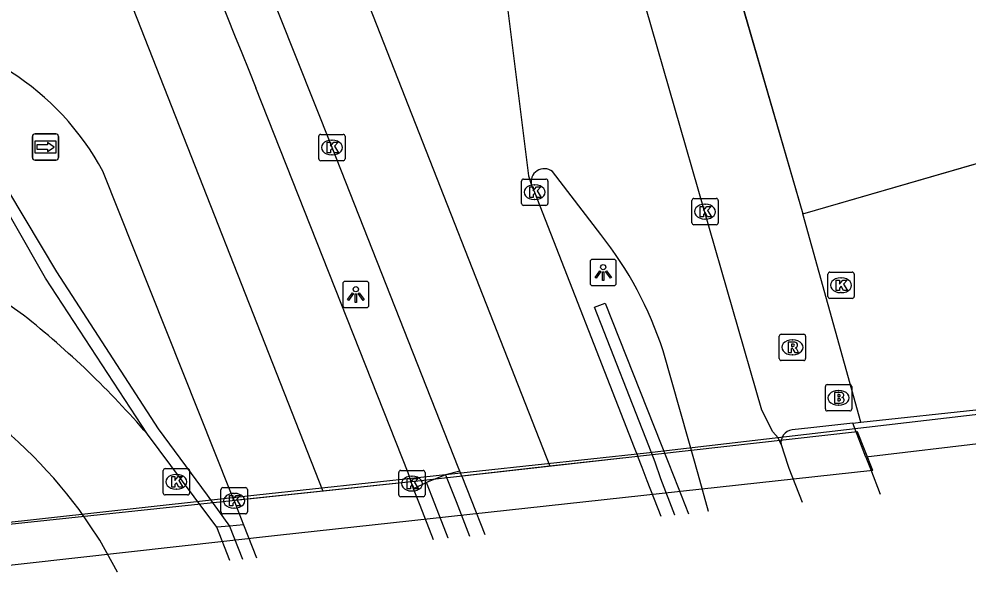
# Model space of a CAD drawing. Extents: x 160806 to 161707, y 383697 to 384148.
# Drawn here: x 161094.02 to 161130.08, y 383703.74 to 383724.77 of the extents above; entities that cross this region are included whole.
import ezdxf

# ---------------------------------------------------------------- set-up
doc = ezdxf.new("R2010")
doc.units = 0
for name, color, linetype in [('IMGEO_Brandkraan', 7, 'Continuous'), ('IMGEO_Fietspad_open', 7, 'Continuous'), ('IMGEO_Geluidsscherm', 7, 'Continuous'), ('IMGEO_Kolk', 7, 'Continuous'), ('IMGEO_Lichtpunt', 7, 'Continuous'), ('IMGEO_Muur', 7, 'Continuous'), ('IMGEO_OVBaan_gesloten', 7, 'Continuous'), ('IMGEO_Pand', 7, 'Continuous'), ('IMGEO_Pand_overbouw', 7, 'Continuous'), ('IMGEO_Rijbaan_lokaal_gesloten', 7, 'Continuous'), ('IMGEO_Rijbaan_lokaal_open', 7, 'Continuous'), ('IMGEO_Rioolput', 7, 'Continuous'), ('IMGEO_Spoorbaan_halfverhard', 7, 'Continuous'), ('IMGEO_Terreindeel_gesloten', 7, 'Continuous'), ('IMGEO_Verkeerseiland_open', 7, 'Continuous'), ('IMGEO_Voetpad_open', 7, 'Continuous'), ('IMGEO_Wegwijzer', 7, 'Continuous')]:
    doc.layers.add(name, color=color, linetype=linetype)

msp = doc.modelspace()

# ---------------------------------------------------------------- linework, layer by layer
at = {"layer": 'IMGEO_Brandkraan'}
for p, q in [((161124.657, 383709.943), (161124.657, 383710.795)), ((161124.732, 383710.869), (161125.584, 383710.869)), ((161125.658, 383710.795), (161125.658, 383709.943)), ((161125.145, 383710.649), (161125.17, 383710.649)), ((161125.168, 383710.089), (161125.143, 383710.089)), ((161125.584, 383709.869), (161124.732, 383709.869))]:
    msp.add_line(p, q, dxfattribs=at)
for points in [[(161124.657, 383709.943), (161124.657, 383710.795)], [(161124.732, 383710.869), (161125.584, 383710.869)], [(161125.658, 383710.795), (161125.658, 383709.943)], [(161125.005, 383710.569), (161125.005, 383710.169), (161125.218, 383710.169)], [(161125.236, 383710.569), (161125.005, 383710.569)], [(161125.184, 383710.488), (161125.13, 383710.488), (161125.13, 383710.412)], [(161125.13, 383710.412), (161125.183, 383710.412)], [(161125.192, 383710.336), (161125.13, 383710.336), (161125.13, 383710.255)], [(161125.13, 383710.255), (161125.192, 383710.255)], [(161125.584, 383709.869), (161124.732, 383709.869)]]:
    msp.add_lwpolyline(points, dxfattribs=at)
for centre, radius, start, end in [((161124.734, 383710.793), 0.0765, 91.552, 178.448), ((161124.734, 383710.793), 0.0765, 91.552, 178.448), ((161125.582, 383710.793), 0.0765, 1.552, 88.448), ((161125.582, 383710.793), 0.0765, 1.552, 88.448), ((161125.185, 383710.45), 0.0379, 267.8285, 90.9355), ((161125.24, 383710.424), 0.145, 59.4692, 91.5367), ((161125.265, 383710.471), 0.0922, 285.5137, 58.1501), ((161125.193, 383710.295), 0.0404, 269.8759, 90.5077), ((161125.224, 383710.42), 0.251, 268.6676, 293.5347), ((161125.27, 383710.279), 0.105, 301.3115, 78.989), ((161124.734, 383709.945), 0.0765, 181.552, 268.448), ((161124.734, 383709.945), 0.0765, 181.552, 268.448), ((161125.582, 383709.945), 0.0765, 271.552, 358.448), ((161125.582, 383709.945), 0.0765, 271.552, 358.448)]:
    msp.add_arc(centre, radius, start, end, dxfattribs=at)
for centre, major_axis, ratio, start_param, end_param in [((161125.144, 383710.369), (-0.387, 0.002), 0.722429, 4.712389, 7.853982), ((161125.169, 383710.369), (-0.39, 0.002), 0.717154, 1.570796, 4.712389)]:
    msp.add_ellipse(centre, major_axis=major_axis, ratio=ratio, start_param=start_param, end_param=end_param, dxfattribs=at)
at = {"layer": 'IMGEO_Fietspad_open'}
for points in [[(161122.975, 383708.589), (161122.859, 383708.842), (161122.656, 383709.073), (161122.247, 383709.896), (161112.327, 383744.363), (161110.707, 383750), (161094.816, 383804.968)], [(161116.121, 383716.574), (161114.29, 383718.97)], [(161094.192, 383713.512), (161090.226, 383716.302)], [(161120.223, 383706.041), (161120.223, 383706.041), (161119.819, 383707.465), (161119.465, 383708.715), (161118.491, 383712.153)], [(161122.975, 383708.589), (161123.236, 383707.812), (161123.276, 383707.694), (161123.777, 383706.403)], [(161097.766, 383703.744), (161097.766, 383703.745), (161097.088, 383704.953), (161096.302, 383706.116)]]:
    msp.add_lwpolyline(points, dxfattribs=at)
for centre, radius, start, end in [((161113.977, 383718.579), 0.501, 51.3401, 194.6369), ((161105.245, 383707.898), 13.913, 17.809, 38.5806), ((161072.782, 383686.521), 34.451, 40.7071, 51.5775), ((161081.789, 383695.39), 18.046, 36.4665, 55.9249)]:
    msp.add_arc(centre, radius, start, end, dxfattribs=at)
at = {"layer": 'IMGEO_Geluidsscherm'}
msp.add_lwpolyline([(161256.51, 383743.12), (161249.612, 383739.954), (161248.72, 383739.54), (161241.963, 383736.873), (161236.193, 383734.685), (161228.693, 383732.22), (161217.372, 383729.033), (161206.635, 383726.018), (161197.727, 383723.507), (161189.766, 383721.326), (161181.188, 383719.127), (161172.534, 383717.021), (161165.045, 383715.375), (161153.988, 383713.232), (161142.982, 383711.386), (161133.826, 383710.13), (161117.867, 383708.27), (161103.056, 383706.669), (161093.058, 383705.562), (161084.681, 383704.654)], dxfattribs=at)
at = {"layer": 'IMGEO_Kolk'}
for p, q in [((161105.41, 383719.458), (161105.41, 383720.31)), ((161105.485, 383720.384), (161106.337, 383720.384)), ((161105.898, 383720.164), (161105.923, 383720.164)), ((161106.411, 383720.31), (161106.411, 383719.458)), ((161105.921, 383719.604), (161105.896, 383719.604)), ((161106.337, 383719.384), (161105.485, 383719.384)), ((161113.112, 383717.759), (161113.112, 383718.611)), ((161113.187, 383718.685), (161114.039, 383718.685)), ((161113.6, 383718.465), (161113.625, 383718.465)), ((161114.113, 383718.611), (161114.113, 383717.759)), ((161114.039, 383717.685), (161113.187, 383717.685)), ((161113.623, 383717.905), (161113.598, 383717.905)), ((161119.586, 383717.02), (161119.586, 383717.872)), ((161119.661, 383717.946), (161120.513, 383717.946)), ((161120.074, 383717.726), (161120.099, 383717.726)), ((161120.587, 383717.872), (161120.587, 383717.02)), ((161120.513, 383716.946), (161119.661, 383716.946)), ((161120.097, 383717.166), (161120.072, 383717.166)), ((161124.827, 383715.146), (161125.679, 383715.146)), ((161124.752, 383714.22), (161124.752, 383715.072)), ((161125.24, 383714.926), (161125.265, 383714.926)), ((161125.753, 383715.072), (161125.753, 383714.22)), ((161125.679, 383714.146), (161124.827, 383714.146)), ((161125.263, 383714.366), (161125.238, 383714.366)), ((161099.5, 383706.749), (161099.5, 383707.601)), ((161099.575, 383707.675), (161100.427, 383707.675)), ((161100.501, 383707.601), (161100.501, 383706.749)), ((161108.449, 383706.679), (161108.449, 383707.531)), ((161108.524, 383707.605), (161109.376, 383707.605)), ((161109.45, 383707.531), (161109.45, 383706.679)), ((161099.988, 383707.455), (161100.013, 383707.455)), ((161108.937, 383707.385), (161108.962, 383707.385)), ((161100.011, 383706.895), (161099.986, 383706.895)), ((161101.695, 383706.029), (161101.695, 383706.881)), ((161101.77, 383706.955), (161102.622, 383706.955)), ((161102.696, 383706.881), (161102.696, 383706.029)), ((161108.96, 383706.825), (161108.935, 383706.825)), ((161100.427, 383706.675), (161099.575, 383706.675)), ((161102.183, 383706.735), (161102.208, 383706.735)), ((161109.376, 383706.605), (161108.524, 383706.605)), ((161102.206, 383706.175), (161102.181, 383706.175)), ((161102.622, 383705.955), (161101.77, 383705.955))]:
    msp.add_line(p, q, dxfattribs=at)
for points in [[(161105.41, 383719.458), (161105.41, 383720.31)], [(161105.485, 383720.384), (161106.337, 383720.384)], [(161106.411, 383720.31), (161106.411, 383719.458)], [(161105.731, 383720.084), (161105.854, 383720.084), (161105.854, 383719.933), (161105.984, 383720.084), (161106.148, 383720.084), (161106.002, 383719.933), (161106.155, 383719.684), (161106.003, 383719.684), (161105.918, 383719.848), (161105.854, 383719.781), (161105.854, 383719.684), (161105.731, 383719.684), (161105.731, 383720.084)], [(161106.337, 383719.384), (161105.485, 383719.384)], [(161113.112, 383717.759), (161113.112, 383718.611)], [(161113.187, 383718.685), (161114.039, 383718.685)], [(161113.433, 383718.385), (161113.556, 383718.385), (161113.556, 383718.234), (161113.686, 383718.385), (161113.85, 383718.385), (161113.704, 383718.234), (161113.857, 383717.985), (161113.705, 383717.985), (161113.62, 383718.149), (161113.556, 383718.082), (161113.556, 383717.985), (161113.433, 383717.985), (161113.433, 383718.385)], [(161114.113, 383718.611), (161114.113, 383717.759)], [(161114.039, 383717.685), (161113.187, 383717.685)], [(161119.586, 383717.02), (161119.586, 383717.872)], [(161119.661, 383717.946), (161120.513, 383717.946)], [(161119.907, 383717.646), (161120.03, 383717.646), (161120.03, 383717.495), (161120.16, 383717.646), (161120.324, 383717.646), (161120.178, 383717.495), (161120.331, 383717.246), (161120.179, 383717.246), (161120.094, 383717.41), (161120.03, 383717.343), (161120.03, 383717.246), (161119.907, 383717.246), (161119.907, 383717.646)], [(161120.587, 383717.872), (161120.587, 383717.02)], [(161120.513, 383716.946), (161119.661, 383716.946)], [(161124.827, 383715.146), (161125.679, 383715.146)], [(161124.752, 383714.22), (161124.752, 383715.072)], [(161125.073, 383714.846), (161125.196, 383714.846), (161125.196, 383714.695), (161125.326, 383714.846), (161125.49, 383714.846), (161125.344, 383714.695), (161125.497, 383714.446), (161125.345, 383714.446), (161125.26, 383714.61), (161125.196, 383714.543), (161125.196, 383714.446), (161125.073, 383714.446), (161125.073, 383714.846)], [(161125.753, 383715.072), (161125.753, 383714.22)], [(161125.679, 383714.146), (161124.827, 383714.146)], [(161099.5, 383706.749), (161099.5, 383707.601)], [(161099.575, 383707.675), (161100.427, 383707.675)], [(161100.501, 383707.601), (161100.501, 383706.749)], [(161108.449, 383706.679), (161108.449, 383707.531)], [(161108.524, 383707.605), (161109.376, 383707.605)], [(161109.45, 383707.531), (161109.45, 383706.679)], [(161099.821, 383707.375), (161099.944, 383707.375), (161099.944, 383707.224), (161100.074, 383707.375), (161100.238, 383707.375), (161100.092, 383707.224), (161100.245, 383706.975), (161100.093, 383706.975), (161100.008, 383707.139), (161099.944, 383707.072), (161099.944, 383706.975), (161099.821, 383706.975), (161099.821, 383707.375)], [(161108.77, 383707.305), (161108.893, 383707.305), (161108.893, 383707.154), (161109.023, 383707.305), (161109.187, 383707.305), (161109.041, 383707.154), (161109.194, 383706.905), (161109.042, 383706.905), (161108.957, 383707.069), (161108.893, 383707.002), (161108.893, 383706.905), (161108.77, 383706.905), (161108.77, 383707.305)], [(161101.695, 383706.029), (161101.695, 383706.881)], [(161101.77, 383706.955), (161102.622, 383706.955)], [(161102.696, 383706.881), (161102.696, 383706.029)], [(161100.427, 383706.675), (161099.575, 383706.675)], [(161102.016, 383706.655), (161102.139, 383706.655), (161102.139, 383706.504), (161102.269, 383706.655), (161102.433, 383706.655), (161102.287, 383706.504), (161102.44, 383706.255), (161102.288, 383706.255), (161102.203, 383706.419), (161102.139, 383706.352), (161102.139, 383706.255), (161102.016, 383706.255), (161102.016, 383706.655)], [(161109.376, 383706.605), (161108.524, 383706.605)], [(161102.622, 383705.955), (161101.77, 383705.955)]]:
    msp.add_lwpolyline(points, dxfattribs=at)
for centre, start, end in [((161105.487, 383720.308), 91.552, 178.448), ((161105.487, 383720.308), 91.552, 178.448), ((161106.335, 383720.308), 1.552, 88.448), ((161106.335, 383720.308), 1.552, 88.448), ((161105.487, 383719.46), 181.552, 268.448), ((161105.487, 383719.46), 181.552, 268.448), ((161106.335, 383719.46), 271.552, 358.448), ((161106.335, 383719.46), 271.552, 358.448), ((161113.189, 383718.609), 91.552, 178.448), ((161113.189, 383718.609), 91.552, 178.448), ((161114.037, 383718.609), 1.552, 88.448), ((161114.037, 383718.609), 1.552, 88.448), ((161113.189, 383717.761), 181.552, 268.448), ((161113.189, 383717.761), 181.552, 268.448), ((161114.037, 383717.761), 271.552, 358.448), ((161114.037, 383717.761), 271.552, 358.448), ((161119.663, 383717.87), 91.552, 178.448), ((161119.663, 383717.87), 91.552, 178.448), ((161120.511, 383717.87), 1.552, 88.448), ((161120.511, 383717.87), 1.552, 88.448), ((161119.663, 383717.022), 181.552, 268.448), ((161119.663, 383717.022), 181.552, 268.448), ((161120.511, 383717.022), 271.552, 358.448), ((161120.511, 383717.022), 271.552, 358.448), ((161124.829, 383715.07), 91.552, 178.448), ((161124.829, 383715.07), 91.552, 178.448), ((161125.677, 383715.07), 1.552, 88.448), ((161125.677, 383715.07), 1.552, 88.448), ((161124.829, 383714.222), 181.552, 268.448), ((161124.829, 383714.222), 181.552, 268.448), ((161125.677, 383714.222), 271.552, 358.448), ((161125.677, 383714.222), 271.552, 358.448), ((161099.577, 383707.599), 91.552, 178.448), ((161099.577, 383707.599), 91.552, 178.448), ((161100.425, 383707.599), 1.552, 88.448), ((161100.425, 383707.599), 1.552, 88.448), ((161108.526, 383707.529), 91.552, 178.448), ((161108.526, 383707.529), 91.552, 178.448), ((161109.374, 383707.529), 1.552, 88.448), ((161109.374, 383707.529), 1.552, 88.448), ((161101.772, 383706.879), 91.552, 178.448), ((161101.772, 383706.879), 91.552, 178.448), ((161102.62, 383706.879), 1.552, 88.448), ((161102.62, 383706.879), 1.552, 88.448), ((161099.577, 383706.751), 181.552, 268.448), ((161099.577, 383706.751), 181.552, 268.448), ((161100.425, 383706.751), 271.552, 358.448), ((161100.425, 383706.751), 271.552, 358.448), ((161108.526, 383706.681), 181.552, 268.448), ((161108.526, 383706.681), 181.552, 268.448), ((161109.374, 383706.681), 271.552, 358.448), ((161109.374, 383706.681), 271.552, 358.448), ((161101.772, 383706.031), 181.552, 268.448), ((161101.772, 383706.031), 181.552, 268.448), ((161102.62, 383706.031), 271.552, 358.448), ((161102.62, 383706.031), 271.552, 358.448)]:
    msp.add_arc(centre, 0.0765, start, end, dxfattribs=at)
for centre, major_axis, ratio, start_param, end_param in [((161105.897, 383719.884), (-0.387, 0.002), 0.722429, 4.712389, 7.853982), ((161105.922, 383719.884), (-0.39, 0.002), 0.717154, 1.570796, 4.712389), ((161113.599, 383718.185), (-0.387, 0.002), 0.722429, 4.712389, 7.853982), ((161113.624, 383718.185), (-0.39, 0.002), 0.717154, 1.570796, 4.712389), ((161120.073, 383717.446), (-0.387, 0.002), 0.722429, 4.712389, 7.853982), ((161120.098, 383717.446), (-0.39, 0.002), 0.717154, 1.570796, 4.712389), ((161125.239, 383714.646), (-0.387, 0.002), 0.722429, 4.712389, 7.853982), ((161125.264, 383714.646), (-0.39, 0.002), 0.717154, 1.570796, 4.712389), ((161099.987, 383707.175), (-0.387, 0.002), 0.722429, 4.712389, 7.853982), ((161100.012, 383707.175), (-0.39, 0.002), 0.717154, 1.570796, 4.712389), ((161108.936, 383707.105), (-0.387, 0.002), 0.722429, 4.712389, 7.853982), ((161108.961, 383707.105), (-0.39, 0.002), 0.717154, 1.570796, 4.712389), ((161102.182, 383706.455), (-0.387, 0.002), 0.722429, 4.712389, 7.853982), ((161102.207, 383706.455), (-0.39, 0.002), 0.717154, 1.570796, 4.712389)]:
    msp.add_ellipse(centre, major_axis=major_axis, ratio=ratio, start_param=start_param, end_param=end_param, dxfattribs=at)
at = {"layer": 'IMGEO_Lichtpunt'}
for p, q in [((161115.719, 383715.538), (161115.719, 383714.731)), ((161115.719, 383715.538), (161115.719, 383714.731)), ((161116.621, 383715.633), (161115.813, 383715.633)), ((161116.621, 383715.633), (161115.813, 383715.633)), ((161116.715, 383714.731), (161116.715, 383715.538)), ((161116.715, 383714.731), (161116.715, 383715.538)), ((161107.221, 383714.795), (161106.413, 383714.795)), ((161107.221, 383714.795), (161106.413, 383714.795)), ((161106.319, 383714.7), (161106.319, 383713.893)), ((161106.319, 383714.7), (161106.319, 383713.893)), ((161107.315, 383713.893), (161107.315, 383714.7)), ((161107.315, 383713.893), (161107.315, 383714.7)), ((161115.813, 383714.637), (161116.621, 383714.637)), ((161115.813, 383714.637), (161116.621, 383714.637)), ((161106.413, 383713.799), (161107.221, 383713.799)), ((161106.413, 383713.799), (161107.221, 383713.799))]:
    msp.add_line(p, q, dxfattribs=at)
for points in [[(161116.093, 383715.202), (161116.132, 383715.174), (161115.944, 383714.912), (161115.906, 383714.939), (161116.093, 383715.202)], [(161116.195, 383715.154), (161116.242, 383715.154), (161116.242, 383714.832), (161116.195, 383714.832), (161116.195, 383715.154)], [(161116.305, 383715.174), (161116.343, 383715.201), (161116.53, 383714.939), (161116.491, 383714.911), (161116.305, 383715.174)], [(161106.693, 383714.364), (161106.732, 383714.336), (161106.544, 383714.074), (161106.506, 383714.101), (161106.693, 383714.364)], [(161106.795, 383714.316), (161106.842, 383714.316), (161106.842, 383713.994), (161106.795, 383713.994), (161106.795, 383714.316)], [(161106.905, 383714.336), (161106.943, 383714.363), (161107.13, 383714.101), (161107.091, 383714.073), (161106.905, 383714.336)]]:
    msp.add_lwpolyline(points, dxfattribs=at)
for centre in [(161116.218, 383715.336), (161106.818, 383714.498)]:
    msp.add_circle(centre, 0.0994, dxfattribs=at)
for centre, start, end in [((161115.813, 383715.538), 90, 180), ((161115.813, 383715.538), 90, 180), ((161116.621, 383715.538), 0, 90), ((161116.621, 383715.538), 0, 90), ((161106.413, 383714.7), 90, 180), ((161106.413, 383714.7), 90, 180), ((161107.221, 383714.7), 0, 90), ((161107.221, 383714.7), 0, 90), ((161115.813, 383714.731), 180, 270), ((161115.813, 383714.731), 180, 270), ((161116.621, 383714.731), 270, 0), ((161116.621, 383714.731), 270, 360), ((161106.413, 383713.893), 180, 270), ((161106.413, 383713.893), 180, 270), ((161107.221, 383713.893), 270, 0), ((161107.221, 383713.893), 270, 360)]:
    msp.add_arc(centre, 0.0946, start, end, dxfattribs=at)
at = {"layer": 'IMGEO_Muur'}
for points in [[(161098.898, 383708.99), (161095.021, 383714.923), (161092.664, 383719.046), (161092.988, 383719.257), (161095.443, 383715.163), (161099.304, 383709.19), (161101.164, 383706.662), (161102.018, 383705.483)], [(161172.338, 383715.845), (161168.604, 383715.017), (161164.862, 383714.223), (161161.112, 383713.465), (161158.891, 383713.037), (161158.377, 383712.938), (161157.356, 383712.741), (161153.594, 383712.053), (161151.71, 383711.722), (161149.825, 383711.4), (161146.05, 383710.782), (161145, 383710.62), (161144.534, 383710.549), (161142.269, 383710.2), (161138.483, 383709.653), (161134.692, 383709.141), (161130.897, 383708.665), (161126.199, 383708.113)], [(161118.941, 383705.91), (161118.941, 383705.91), (161118.411, 383707.283), (161118.192, 383707.916), (161117.947, 383708.545), (161115.886, 383713.817), (161116.295, 383713.969), (161118.415, 383708.598), (161118.898, 383707.371), (161119.453, 383705.962)], [(161126.009, 383709.438), (161130.729, 383709.946)], [(161125.699, 383709.405), (161126.009, 383709.438)], [(161126.199, 383708.113), (161125.699, 383709.405)], [(161101.538, 383705.448), (161100.674, 383706.607), (161098.898, 383708.99)], [(161110.227, 383707.437), (161109.498, 383707.146)], [(161110.227, 383707.437), (161110.626, 383706.422), (161111.141, 383705.114), (161111.141, 383705.114)], [(161110.328, 383705.031), (161110.328, 383705.031), (161109.817, 383706.333), (161109.498, 383707.146)], [(161102.018, 383705.483), (161101.538, 383705.448)], [(161102.03, 383704.181), (161102.03, 383704.182), (161101.538, 383705.448)], [(161102.018, 383705.483), (161102.508, 383704.231), (161102.508, 383704.23)]]:
    msp.add_lwpolyline(points, dxfattribs=at)
at = {"layer": 'IMGEO_OVBaan_gesloten'}
for points in [[(161098.248, 383750), (161100.564, 383743.492), (161107.332, 383725.232), (161114.19, 383707.765)], [(161110.77, 383707.579), (161110.709, 383707.733), (161105.913, 383719.884), (161100.578, 383733.321)], [(161112.059, 383729.359), (161113.375, 383718.813), (161113.492, 383718.452)], [(161113.492, 383718.452), (161113.611, 383718.185), (161117.394, 383708.483), (161117.529, 383708.137)], [(161117.529, 383708.137), (161114.19, 383707.765)], [(161118.418, 383705.856), (161117.888, 383707.216), (161117.694, 383707.713), (161117.529, 383708.137)], [(161110.844, 383707.392), (161110.77, 383707.579)], [(161114.19, 383707.765), (161110.844, 383707.392)], [(161110.844, 383707.392), (161111.2, 383706.485), (161111.716, 383705.173)]]:
    msp.add_lwpolyline(points, dxfattribs=at)
at = {"layer": 'IMGEO_Pand'}
for points in [[(161123.797, 383717.365), (161158.428, 383727.402)], [(161121.123, 383726.602), (161123.797, 383717.365)]]:
    msp.add_lwpolyline(points, dxfattribs=at)
at = {"layer": 'IMGEO_Pand_overbouw'}
msp.add_lwpolyline([(161244.397, 383752.352), (161218.72, 383841.978), (161097.833, 383806.973), (161123.797, 383717.365)], close=True, dxfattribs=at)
at = {"layer": 'IMGEO_Rijbaan_lokaal_gesloten'}
for points in [[(161074.06, 383787.945), (161075.725, 383784.96), (161077.022, 383782.168), (161078.529, 383778.234), (161084.322, 383762.444), (161094.418, 383735.279), (161098.056, 383725.946), (161105.565, 383706.821)], [(161108.924, 383707.18), (161108.812, 383707.52), (161103.024, 383722.158)], [(161102.196, 383706.461), (161102.075, 383706.764), (161097.209, 383718.989)], [(161108.924, 383707.18), (161105.565, 383706.821)], [(161109.014, 383706.906), (161108.924, 383707.18)], [(161105.565, 383706.821), (161102.196, 383706.461)], [(161109.771, 383704.974), (161109.262, 383706.273), (161109.014, 383706.906)], [(161102.196, 383706.461), (161102.284, 383706.224), (161102.552, 383705.539)], [(161102.552, 383705.539), (161103.043, 383704.286), (161103.043, 383704.285)]]:
    msp.add_lwpolyline(points, dxfattribs=at)
for centre, radius, start, end in [((161607.188, 383928.487), 544.751, 199.83606, 202.25684), ((161088.102, 383714.046), 10.362, 28.4897, 86.0695)]:
    msp.add_arc(centre, radius, start, end, dxfattribs=at)
at = {"layer": 'IMGEO_Rijbaan_lokaal_open'}
msp.add_lwpolyline([(161126.009, 383709.438), (161123.797, 383717.365)], dxfattribs=at)
at = {"layer": 'IMGEO_Rioolput'}
for p, q in [((161122.907, 383711.861), (161122.907, 383712.713)), ((161122.982, 383712.787), (161123.834, 383712.787)), ((161123.908, 383712.713), (161123.908, 383711.861)), ((161123.395, 383712.567), (161123.42, 383712.567)), ((161123.418, 383712.007), (161123.393, 383712.007)), ((161123.834, 383711.787), (161122.982, 383711.787))]:
    msp.add_line(p, q, dxfattribs=at)
for points in [[(161122.907, 383711.861), (161122.907, 383712.713)], [(161122.982, 383712.787), (161123.834, 383712.787)], [(161123.908, 383712.713), (161123.908, 383711.861)], [(161123.496, 383712.485), (161123.244, 383712.487), (161123.244, 383712.087)], [(161123.244, 383712.087), (161123.368, 383712.087), (161123.368, 383712.249), (161123.379, 383712.249)], [(161123.422, 383712.406), (161123.368, 383712.406), (161123.368, 383712.325)], [(161123.368, 383712.325), (161123.42, 383712.325)], [(161123.426, 383712.22), (161123.497, 383712.087), (161123.637, 383712.087), (161123.572, 383712.213)], [(161123.834, 383711.787), (161122.982, 383711.787)]]:
    msp.add_lwpolyline(points, dxfattribs=at)
for centre, radius, start, end in [((161122.984, 383712.711), 0.0765, 91.552, 178.448), ((161122.984, 383712.711), 0.0765, 91.552, 178.448), ((161123.832, 383712.711), 0.0765, 1.552, 88.448), ((161123.832, 383712.711), 0.0765, 1.552, 88.448), ((161123.378, 383712.196), 0.0533, 26.0293, 88.6989), ((161123.404, 383712.514), 0.19, 274.7715, 282.9687), ((161123.428, 383712.31), 0.0964, 77.0061, 93.1865), ((161123.442, 383712.367), 0.0378, 276.6634, 79.6772), ((161123.495, 383712.375), 0.109, 350.3612, 89.416), ((161123.493, 383712.375), 0.112, 277.5842, 350.9817), ((161123.477, 383712.16), 0.108, 29.5134, 73.7905), ((161122.984, 383711.863), 0.0765, 181.552, 268.448), ((161122.984, 383711.863), 0.0765, 181.552, 268.448), ((161123.832, 383711.863), 0.0765, 271.552, 358.448), ((161123.832, 383711.863), 0.0765, 271.552, 358.448)]:
    msp.add_arc(centre, radius, start, end, dxfattribs=at)
for centre, major_axis, ratio, start_param, end_param in [((161123.394, 383712.287), (-0.387, 0.002), 0.722429, 4.712389, 7.853982), ((161123.419, 383712.287), (-0.39, 0.002), 0.717154, 1.570796, 4.712389)]:
    msp.add_ellipse(centre, major_axis=major_axis, ratio=ratio, start_param=start_param, end_param=end_param, dxfattribs=at)
at = {"layer": 'IMGEO_Spoorbaan_halfverhard'}
for points in [[(161126.199, 383708.113), (161126.37, 383707.671), (161126.745, 383706.706)], [(161126.463, 383707.61), (161103.837, 383705.137), (161092.278, 383703.835)]]:
    msp.add_lwpolyline(points, dxfattribs=at)
at = {"layer": 'IMGEO_Terreindeel_gesloten'}
msp.add_lwpolyline([(161126.463, 383707.61), (161125.885, 383709.069), (161109.284, 383707.218), (161091.717, 383705.343), (161092.278, 383703.835)], dxfattribs=at)
at = {"layer": 'IMGEO_Verkeerseiland_open'}
for points in [[(161110.77, 383707.579), (161110.227, 383707.437)], [(161109.498, 383707.146), (161109.014, 383706.906)], [(161102.552, 383705.539), (161102.018, 383705.483)]]:
    msp.add_lwpolyline(points, dxfattribs=at)
at = {"layer": 'IMGEO_Voetpad_open'}
msp.add_lwpolyline([(161125.699, 383709.405), (161124.109, 383709.233), (161123.392, 383709.156)], dxfattribs=at)
msp.add_arc((161123.473, 383708.66), 0.503, 99.2427, 188.092, dxfattribs=at)
at = {"layer": 'IMGEO_Wegwijzer'}
for p, q in [((161094.53, 383719.504), (161094.53, 383720.304)), ((161094.53, 383720.304), (161094.53, 383719.504)), ((161094.63, 383720.404), (161095.42, 383720.404)), ((161095.42, 383720.404), (161094.63, 383720.404)), ((161095.52, 383720.304), (161095.52, 383719.504)), ((161095.52, 383719.504), (161095.52, 383720.304)), ((161095.42, 383719.404), (161094.63, 383719.404)), ((161094.63, 383719.404), (161095.42, 383719.404))]:
    msp.add_line(p, q, dxfattribs=at)
for points in [[(161094.631, 383720.136), (161095.419, 383720.136), (161095.419, 383719.672), (161094.631, 383719.672), (161094.631, 383720.136)], [(161094.696, 383719.988), (161094.696, 383719.904), (161094.696, 383719.82), (161095.107, 383719.82), (161095.107, 383719.737), (161095.354, 383719.904), (161095.107, 383720.071), (161095.107, 383719.988), (161094.696, 383719.988)]]:
    msp.add_lwpolyline(points, dxfattribs=at)
for centre, start, end in [((161094.63, 383720.304), 90, 180), ((161094.63, 383720.304), 90, 180), ((161095.42, 383720.304), 0, 90), ((161095.42, 383720.304), 360, 90), ((161094.63, 383719.504), 180, 270), ((161094.63, 383719.504), 180, 270), ((161095.42, 383719.504), 270, 0), ((161095.42, 383719.504), 270, 0)]:
    msp.add_arc(centre, 0.1, start, end, dxfattribs=at)

doc.saveas('drawing.dxf')
